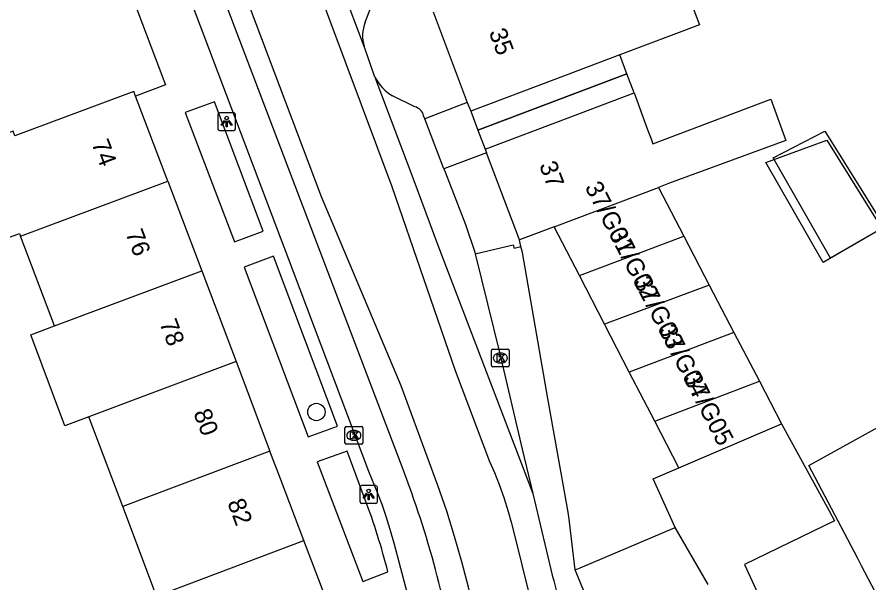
# Model space of a CAD drawing. Extents: x 159377 to 159983, y 382996 to 383595.
# Drawn here: x 159729.76 to 159777.77, y 383172.51 to 383204.43 of the extents above; entities that cross this region are included whole.
import ezdxf

# ---------------------------------------------------------------- set-up
doc = ezdxf.new("R2010")
doc.units = 0
for name, color, linetype in [('IMGEO_Boom', 7, 'Continuous'), ('IMGEO_Kolk', 7, 'Continuous'), ('IMGEO_Lichtpunt', 7, 'Continuous'), ('IMGEO_Pand', 7, 'Continuous'), ('IMGEO_Pand_nummerreeks', 7, 'Continuous'), ('IMGEO_Pand_overbouw', 7, 'Continuous'), ('IMGEO_Pand_vergunning_verleend', 7, 'Continuous'), ('IMGEO_Rijbaan_lokaal_gesloten', 7, 'Continuous'), ('IMGEO_Voetpad_open', 7, 'Continuous')]:
    doc.layers.add(name, color=color, linetype=linetype)

msp = doc.modelspace()

# ---------------------------------------------------------------- linework, layer by layer
at = {"layer": 'IMGEO_Boom'}
msp.add_circle((159746.628, 383182.156), 0.489, dxfattribs=at)
at = {"layer": 'IMGEO_Kolk'}
for p, q in [((159756.493, 383184.774), (159756.493, 383185.626)), ((159756.568, 383185.7), (159757.42, 383185.7)), ((159756.981, 383185.48), (159757.006, 383185.48)), ((159757.494, 383185.626), (159757.494, 383184.774)), ((159757.004, 383184.92), (159756.979, 383184.92)), ((159757.42, 383184.7), (159756.568, 383184.7)), ((159748.238, 383180.414), (159748.238, 383181.266)), ((159748.313, 383181.34), (159749.165, 383181.34)), ((159748.726, 383181.12), (159748.751, 383181.12)), ((159749.239, 383181.266), (159749.239, 383180.414)), ((159748.749, 383180.56), (159748.724, 383180.56)), ((159749.165, 383180.34), (159748.313, 383180.34))]:
    msp.add_line(p, q, dxfattribs=at)
for points in [[(159756.493, 383184.774), (159756.493, 383185.626)], [(159756.568, 383185.7), (159757.42, 383185.7)], [(159756.814, 383185.4), (159756.937, 383185.4), (159756.937, 383185.249), (159757.067, 383185.4), (159757.231, 383185.4), (159757.085, 383185.249), (159757.238, 383185), (159757.086, 383185), (159757.001, 383185.164), (159756.937, 383185.097), (159756.937, 383185), (159756.814, 383185), (159756.814, 383185.4)], [(159757.494, 383185.626), (159757.494, 383184.774)], [(159757.42, 383184.7), (159756.568, 383184.7)], [(159748.238, 383180.414), (159748.238, 383181.266)], [(159748.313, 383181.34), (159749.165, 383181.34)], [(159748.559, 383181.04), (159748.682, 383181.04), (159748.682, 383180.889), (159748.812, 383181.04), (159748.976, 383181.04), (159748.83, 383180.889), (159748.983, 383180.64), (159748.831, 383180.64), (159748.746, 383180.804), (159748.682, 383180.737), (159748.682, 383180.64), (159748.559, 383180.64), (159748.559, 383181.04)], [(159749.239, 383181.266), (159749.239, 383180.414)], [(159749.165, 383180.34), (159748.313, 383180.34)]]:
    msp.add_lwpolyline(points, dxfattribs=at)
for centre, start, end in [((159756.57, 383185.624), 91.552, 178.448), ((159756.57, 383185.624), 91.552, 178.448), ((159757.418, 383185.624), 1.552, 88.448), ((159757.418, 383185.624), 1.552, 88.448), ((159756.57, 383184.776), 181.552, 268.448), ((159756.57, 383184.776), 181.552, 268.448), ((159757.418, 383184.776), 271.552, 358.448), ((159757.418, 383184.776), 271.552, 358.448), ((159748.315, 383181.264), 91.552, 178.448), ((159748.315, 383181.264), 91.552, 178.448), ((159749.163, 383181.264), 1.552, 88.448), ((159749.163, 383181.264), 1.552, 88.448), ((159748.315, 383180.416), 181.552, 268.448), ((159748.315, 383180.416), 181.552, 268.448), ((159749.163, 383180.416), 271.552, 358.448), ((159749.163, 383180.416), 271.552, 358.448)]:
    msp.add_arc(centre, 0.0765, start, end, dxfattribs=at)
for centre, major_axis, ratio, start_param, end_param in [((159756.98, 383185.2), (-0.387, 0.002), 0.722429, 4.712389, 7.853982), ((159757.005, 383185.2), (-0.39, 0.002), 0.717154, 1.570796, 4.712389), ((159748.725, 383180.84), (-0.387, 0.002), 0.722429, 4.712389, 7.853982), ((159748.75, 383180.84), (-0.39, 0.002), 0.717154, 1.570796, 4.712389)]:
    msp.add_ellipse(centre, major_axis=major_axis, ratio=ratio, start_param=start_param, end_param=end_param, dxfattribs=at)
at = {"layer": 'IMGEO_Lichtpunt'}
for p, q in [((159741.071, 383198.936), (159741.071, 383198.129)), ((159741.071, 383198.936), (159741.071, 383198.129)), ((159741.973, 383199.031), (159741.165, 383199.031)), ((159741.973, 383199.031), (159741.165, 383199.031)), ((159742.067, 383198.129), (159742.067, 383198.936)), ((159742.067, 383198.129), (159742.067, 383198.936)), ((159741.165, 383198.035), (159741.973, 383198.035)), ((159741.165, 383198.035), (159741.973, 383198.035)), ((159749.078, 383177.907), (159749.078, 383177.1)), ((159749.078, 383177.907), (159749.078, 383177.1)), ((159749.98, 383178.002), (159749.172, 383178.002)), ((159749.98, 383178.002), (159749.172, 383178.002)), ((159750.074, 383177.1), (159750.074, 383177.907)), ((159750.074, 383177.1), (159750.074, 383177.907)), ((159749.172, 383177.006), (159749.98, 383177.006)), ((159749.172, 383177.006), (159749.98, 383177.006))]:
    msp.add_line(p, q, dxfattribs=at)
for points in [[(159741.445, 383198.6), (159741.484, 383198.572), (159741.296, 383198.31), (159741.258, 383198.337), (159741.445, 383198.6)], [(159741.547, 383198.552), (159741.594, 383198.552), (159741.594, 383198.23), (159741.547, 383198.23), (159741.547, 383198.552)], [(159741.657, 383198.572), (159741.695, 383198.599), (159741.882, 383198.337), (159741.843, 383198.309), (159741.657, 383198.572)], [(159749.452, 383177.571), (159749.491, 383177.543), (159749.303, 383177.281), (159749.265, 383177.308), (159749.452, 383177.571)], [(159749.554, 383177.523), (159749.601, 383177.523), (159749.601, 383177.201), (159749.554, 383177.201), (159749.554, 383177.523)], [(159749.664, 383177.543), (159749.702, 383177.57), (159749.889, 383177.308), (159749.85, 383177.28), (159749.664, 383177.543)]]:
    msp.add_lwpolyline(points, dxfattribs=at)
for centre in [(159741.57, 383198.734), (159749.577, 383177.705)]:
    msp.add_circle(centre, 0.0994, dxfattribs=at)
for centre, start, end in [((159741.165, 383198.936), 90, 180), ((159741.165, 383198.936), 90, 180), ((159741.973, 383198.936), 0, 90), ((159741.973, 383198.936), 0, 90), ((159741.165, 383198.129), 180, 270), ((159741.165, 383198.129), 180, 270), ((159741.973, 383198.129), 270, 0), ((159741.973, 383198.129), 270, 360), ((159749.172, 383177.907), 90, 180), ((159749.172, 383177.907), 90, 180), ((159749.98, 383177.907), 0, 90), ((159749.98, 383177.907), 0, 90), ((159749.172, 383177.1), 180, 270), ((159749.172, 383177.1), 180, 270), ((159749.98, 383177.1), 270, 0), ((159749.98, 383177.1), 270, 360)]:
    msp.add_arc(centre, 0.0946, start, end, dxfattribs=at)
at = {"layer": 'IMGEO_Pand'}
for points in [[(159729.463, 383216.71), (159729.973, 383215.362), (159732.22, 383216.211), (159738.023, 383200.853), (159738.115, 383200.608), (159736.44, 383199.976)], [(159772.133, 383212.623), (159772.886, 383210.551), (159771.733, 383208.162), (159768.271, 383206.897), (159767.264, 383206.529), (159768.224, 383203.986), (159763.734, 383202.29), (159760.001, 383200.88), (159755.323, 383199.113)], [(159753.208, 383204.715), (159755.132, 383199.619)], [(159736.44, 383199.976), (159736.345, 383200.228), (159729.628, 383197.726), (159729.53, 383197.985)], [(159738.252, 383195.181), (159736.44, 383199.976)], [(159756.136, 383196.979), (159760.814, 383198.746), (159764.531, 383200.149), (159765.315, 383198.038), (159765.492, 383197.562), (159765.595, 383197.285), (159772.237, 383199.793), (159773.092, 383197.467), (159766.464, 383195.033), (159765.903, 383194.821)], [(159755.132, 383199.619), (159755.323, 383199.113)], [(159729.53, 383197.985), (159727.942, 383197.385), (159725.242, 383196.365), (159727.186, 383191.219), (159729.889, 383192.231), (159729.949, 383192.072)], [(159775.401, 383197.492), (159778.493, 383192.502), (159775.183, 383190.59), (159771.961, 383196.228), (159775.401, 383197.492)], [(159756.136, 383196.979), (159756.217, 383196.766)], [(159758.069, 383191.862), (159756.217, 383196.766)], [(159729.949, 383192.072), (159738.252, 383195.181)], [(159738.252, 383195.181), (159740.163, 383190.122)], [(159760.034, 383192.604), (159765.903, 383194.821)], [(159765.903, 383194.821), (159767.335, 383192.071)], [(159760.034, 383192.604), (159758.069, 383191.862)], [(159761.45, 383189.86), (159760.034, 383192.604)], [(159731.862, 383187.01), (159729.949, 383192.072)], [(159761.45, 383189.86), (159767.335, 383192.071)], [(159767.335, 383192.071), (159768.769, 383189.317)], [(159731.862, 383187.01), (159740.163, 383190.122)], [(159740.163, 383190.122), (159742.099, 383184.998)], [(159762.867, 383187.115), (159761.45, 383189.86)], [(159768.769, 383189.317), (159762.867, 383187.115)], [(159768.769, 383189.317), (159770.159, 383186.648)], [(159733.802, 383181.875), (159732.454, 383181.368), (159730.526, 383186.509), (159731.862, 383187.01)], [(159764.263, 383184.408), (159762.867, 383187.115)], [(159770.159, 383186.648), (159764.263, 383184.408)], [(159770.159, 383186.648), (159771.592, 383183.896)], [(159742.099, 383184.998), (159733.802, 383181.875)], [(159742.099, 383184.998), (159744.007, 383179.949)], [(159765.693, 383181.637), (159764.263, 383184.408)], [(159765.693, 383181.637), (159771.592, 383183.896)], [(159771.592, 383183.896), (159772.844, 383181.492)], [(159780.882, 383166.754), (159777.353, 383173.488), (159777.122, 383173.93), (159774.389, 383179.145), (159780.22, 383182.374), (159786.132, 383173.173)], [(159735.711, 383176.823), (159733.802, 383181.875)], [(159767.053, 383179.001), (159765.693, 383181.637)], [(159767.053, 383179.001), (159772.844, 383181.492)], [(159772.844, 383181.492), (159775.525, 383176.575), (159775.828, 383176.019), (159770.753, 383173.564), (159772.038, 383170.77)], [(159744.007, 383179.949), (159735.711, 383176.823)], [(159745.924, 383174.904), (159744.607, 383178.378), (159744.007, 383179.949)], [(159766.853, 383175.651), (159765.615, 383178.382), (159767.053, 383179.001)], [(159737.619, 383171.772), (159735.711, 383176.823)], [(159761.211, 383173.253), (159761.488, 383173.371), (159766.853, 383175.651)], [(159768.7, 383172.431), (159766.853, 383175.651)], [(159737.619, 383171.772), (159745.924, 383174.904)], [(159747.757, 383170.07), (159745.924, 383174.904)], [(159762.656, 383169.713), (159761.211, 383173.253)]]:
    msp.add_lwpolyline(points, dxfattribs=at)
at = {"layer": 'IMGEO_Pand_overbouw'}
for points in [[(159755.323, 383199.113), (159755.73, 383198.046), (159764.133, 383201.22), (159763.734, 383202.29), (159760.001, 383200.88)], [(159756.136, 383196.979), (159760.814, 383198.746), (159764.531, 383200.149), (159764.133, 383201.22), (159755.73, 383198.046)]]:
    msp.add_lwpolyline(points, close=True, dxfattribs=at)
at = {"layer": 'IMGEO_Pand_vergunning_verleend'}
msp.add_lwpolyline([(159772.373, 383196.495), (159775.283, 383197.998), (159778.651, 383192.593), (159778.493, 383192.502), (159775.608, 383190.835), (159772.373, 383196.495)], dxfattribs=at)
at = {"layer": 'IMGEO_Rijbaan_lokaal_gesloten'}
for points in [[(159710.368, 383306.187), (159709.181, 383305.793), (159710.779, 383301.727), (159718.83, 383280.315), (159731.432, 383246.746), (159741.434, 383220.181), (159750.886, 383194.867), (159754.445, 383184.488), (159756.378, 383179.374), (159756.663, 383178.738), (159756.932, 383178.059), (159757.185, 383177.335), (159757.431, 383176.547), (159757.602, 383175.943), (159757.778, 383175.278), (159758.222, 383173.46), (159758.611, 383171.87), (159758.936, 383170.653), (159759.158, 383169.891), (159759.386, 383169.177), (159759.619, 383168.506), (159759.862, 383167.864), (159764.778, 383154.386)], [(159761.692, 383153.309), (159756.491, 383167.459), (159756.285, 383168.079), (159756.086, 383168.744), (159755.886, 383169.472), (159755.67, 383170.327), (159755.202, 383172.274), (159754.831, 383173.7), (159754.417, 383175.141), (159753.971, 383176.559), (159753.48, 383178.004), (159751.397, 383183.638), (159746.908, 383194.293), (159734.857, 383226.26), (159723.406, 383256.576), (159713.205, 383283.99), (159705.436, 383304.551), (159704.228, 383304.153)], [(159749.325, 383202.762), (159738.326, 383231.879)], [(159752.001, 383177.576), (159751.527, 383178.911), (159736.83, 383217.537)], [(159749.926, 383201.04), (159749.905, 383201.097), (159749.883, 383201.152), (159749.38, 383202.617), (159749.325, 383202.762)], [(159749.926, 383201.04), (159752.128, 383195.219), (159753.469, 383191.573), (159758.821, 383177.562)], [(159758.821, 383177.562), (159759.843, 383173.266)]]:
    msp.add_lwpolyline(points, dxfattribs=at)
for centre, radius, start, end in [((159700.48, 383159.155), 54.715, 13.3706, 19.674), ((159806.371, 383184.693), 47.91, 193.7981, 199.9343)]:
    msp.add_arc(centre, radius, start, end, dxfattribs=at)
at = {"layer": 'IMGEO_Voetpad_open'}
for points in [[(159736.293, 383213.942), (159745.316, 383190.077), (159749.57, 383178.811), (159750.077, 383177.582), (159750.314, 383176.957), (159750.543, 383176.285), (159750.771, 383175.546), (159751.009, 383174.703), (159751.537, 383172.704), (159752.03, 383170.856), (159752.746, 383167.948), (159752.973, 383167.121), (159753.2, 383166.395), (159753.44, 383165.727), (159753.697, 383165.105), (159757.306, 383155.298)], [(159749.384, 383204.142), (159749.86, 383205.424)], [(159752.175, 383199.367), (159750.921, 383199.977)], [(159742.003, 383191.744), (159743.626, 383192.353), (159740.893, 383199.64), (159739.232, 383199.05), (159742.003, 383191.744)], [(159755.132, 383199.619), (159752.737, 383198.683)], [(159752.737, 383198.683), (159752.666, 383198.867)], [(159755.323, 383199.113), (159755.73, 383198.046), (159756.136, 383196.979)], [(159753.817, 383195.87), (159752.737, 383198.683)], [(159756.217, 383196.766), (159753.817, 383195.87)], [(159753.817, 383195.87), (159753.901, 383195.65), (159755.022, 383192.734), (159755.568, 383191.114), (159755.579, 383191.068)], [(159755.579, 383191.068), (159757.717, 383191.589), (159757.768, 383191.4), (159758.157, 383191.498)], [(159758.157, 383191.498), (159758.069, 383191.862)], [(159761.211, 383173.253), (159760.882, 383176.106), (159760.813, 383176.516), (159759.67, 383182.912), (159758.239, 383191.159), (159758.157, 383191.498)], [(159746.159, 383180.751), (159747.809, 383181.349), (159744.203, 383190.939), (159742.551, 383190.326), (159746.159, 383180.751)], [(159755.579, 383191.068), (159756.959, 383185.427), (159758.227, 383180.06), (159758.821, 383177.562)], [(159749.385, 383177.199), (159748.362, 383179.955), (159746.672, 383179.339)], [(159746.672, 383179.339), (159749.246, 383172.598), (159750.66, 383173.145)]]:
    msp.add_lwpolyline(points, dxfattribs=at)
for centre, radius, start, end in [((159751.173, 383203.374), 1.947, 156.777, 198.3268), ((159752.33, 383202.293), 2.711, 207.5275, 238.6876), ((159752.012, 383198.716), 0.672, 13.0318, 75.9275), ((159711.45, 383163.041), 40.491, 14.4504, 20.4668)]:
    msp.add_arc(centre, radius, start, end, dxfattribs=at)

# ---------------------------------------------------------------- texts
at = {"layer": 'IMGEO_Pand_nummerreeks'}
for s, rotation, p in [('35', 290.6836, (159756.332, 383203.577)), ('74', 290.695, (159733.942, 383197.31)), ('37', 290.695, (159759.168, 383196.084)), ('37/G01', 297.2872, (159761.735, 383194.841)), ('76', 290.697, (159735.855, 383192.245)), ('37/G02', 297.2872, (159763.085, 383192.225)), ('37/G03', 297.2872, (159764.491, 383189.499)), ('78', 290.695, (159737.77, 383187.177)), ('37/G04', 297.2872, (159765.895, 383186.779)), ('37/G05', 297.2872, (159767.298, 383184.059)), ('80', 290.697, (159739.683, 383182.112)), ('82', 290.695, (159741.594, 383177.052))]:
    msp.add_text(s, height=1, rotation=rotation, dxfattribs=at).set_placement(p)

doc.saveas('drawing.dxf')
